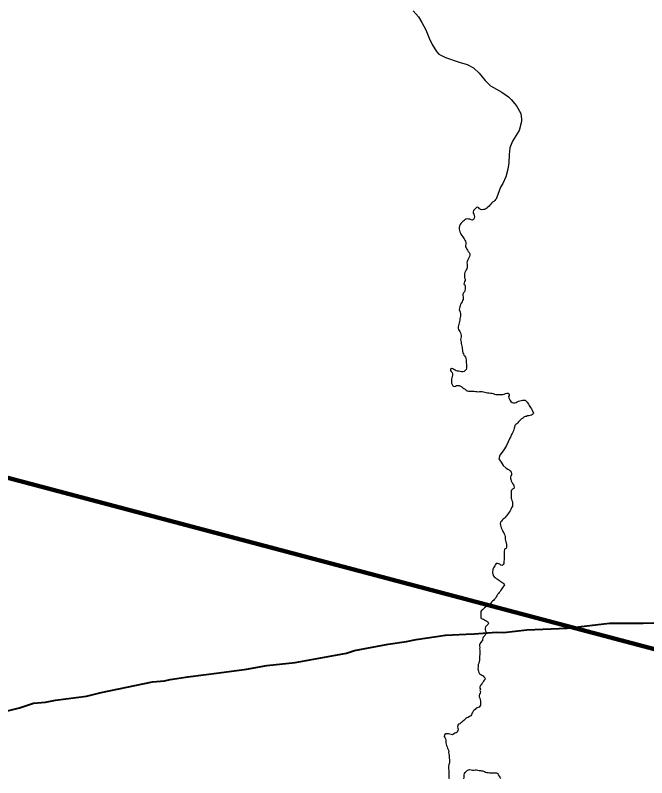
# Model space of a CAD drawing. Extents: x 553962 to 842807, y 8883888 to 9032388.
# Drawn here: x 729677 to 735767, y 8959688 to 8967044 of the extents above; entities that cross this region are included whole.
import ezdxf

# ---------------------------------------------------------------- set-up
doc = ezdxf.new("R2010")
doc.units = 0
doc.header["$LTSCALE"] = 200
for name, color, linetype, lineweight in [('12', 7, 'Continuous', 25), ('24', 7, 'Continuous', 25), ('9', 7, 'Continuous', 90)]:
    doc.layers.add(name, color=color, linetype=linetype, lineweight=lineweight)

msp = doc.modelspace()

# ---------------------------------------------------------------- linework, layer by layer
at = {"layer": '12', "lineweight": 40}
for points in [[(734025.2, 8961072.3), (734102.4, 8961075.4), (734319.4, 8961091.8), (734386.9, 8961089), (734610.5, 8961116.1), (735000.8, 8961131.4), (735406.2, 8961178.8), (735620.8, 8961178.7)], [(735620.8, 8961178.7), (735731.5, 8961178.7), (735939.1, 8961184.7), (736086.4, 8961182.8), (736197.1, 8961189.1), (736304, 8961187.6), (736462.5, 8961200.2), (736543.4, 8961202.1), (736665.1, 8961195.8), (736768.2, 8961197.3), (737022.4, 8961176.7), (737121.8, 8961176.5), (737224.9, 8961184.4), (737328.1, 8961184.8), (737486.6, 8961197.6), (738285.5, 8961221)], [(733119.6, 8960947.4), (733273.3, 8960975.6), (733450.7, 8961003.1), (733541.8, 8961022), (733827, 8961064.4), (734025.2, 8961072.3)], [(731644.2, 8960700.6), (731907.1, 8960733.7), (732104.6, 8960770.6), (732375, 8960800.8), (732870.2, 8960888.2), (732949.7, 8960916.3), (733119.6, 8960947.4)], [(727488.2, 8960282.3), (728636.4, 8960199.6), (728903.4, 8960161.8), (729137.1, 8960189.3), (729219.7, 8960208.1), (729401, 8960258.8), (729465.4, 8960280.4), (729590.6, 8960330), (729719.4, 8960363), (729852.5, 8960406), (729969, 8960418.2), (730064.3, 8960434.8), (730362.8, 8960475.9), (730505.9, 8960510.9), (731000.5, 8960614.4), (731116.1, 8960622.6), (731172.1, 8960636.4), (731339.7, 8960662.3), (731644.2, 8960700.6)]]:
    msp.add_lwpolyline(points, dxfattribs=at)
at = {"layer": '24'}
for points in [[(733512.9, 8967086.8), (733564.5, 8967027.4), (733599.2, 8966975.3), (733599.2, 8966975.3), (733635.8, 8966903.5)], [(733635.8, 8966903.5), (733667.4, 8966823.6), (733697.2, 8966763.3), (733739, 8966694.9), (733760.7, 8966668.4), (733825.8, 8966637.8), (733959, 8966591.6), (734034.5, 8966569.7), (734094.6, 8966536.2), (734151.5, 8966485), (734209.2, 8966415.7), (734259.6, 8966363.7), (734370.9, 8966301.9), (734433.4, 8966256), (734458.6, 8966232.5), (734511.2, 8966171.1), (734552, 8966096.3), (734560.3, 8966041.1), (734559.6, 8966020.2), (734537.3, 8965930.7), (734471.1, 8965828), (734446.2, 8965764.4), (734439.5, 8965701), (734438, 8965620.3), (734427.4, 8965560.6), (734408.2, 8965484.4), (734379, 8965420.6), (734356.7, 8965384.2), (734317.4, 8965278.9)], [(734317.4, 8965278.9), (734316.7, 8965277.6), (734309.6, 8965266), (734300.3, 8965256.2), (734290.8, 8965248), (734280, 8965241.5), (734271, 8965232.4), (734262.1, 8965222.2), (734255.2, 8965210.8), (734246, 8965201.4), (734235.3, 8965192.4), (734225.2, 8965183.6), (734214.5, 8965176.8), (734203.3, 8965171.2), (734191.1, 8965169), (734176.5, 8965168.2), (734165.4, 8965170.5), (734153.3, 8965175.2), (734146.5, 8965187.1), (734135.5, 8965193.7), (734123.7, 8965189.1), (734113.9, 8965181), (734104.7, 8965171.5), (734096.9, 8965160.2), (734092, 8965148.5), (734093.8, 8965135.7), (734099.1, 8965124.2), (734101.8, 8965111.2), (734104.4, 8965098.9), (734101.7, 8965086.3), (734094.8, 8965075.1), (734085.3, 8965066.8), (734072.7, 8965069.6), (734061.6, 8965075.9), (734048.7, 8965077.6), (734035.9, 8965079.3), (734022.6, 8965077.8), (734012.9, 8965069.3), (734002.3, 8965061.6), (733992.1, 8965054.2), (733982.6, 8965044.5), (733973.5, 8965035.4), (733966.4, 8965023.8), (733961.2, 8965011.2), (733957.4, 8964996.8), (733956.8, 8964980.1), (733961.7, 8964967.6), (733965, 8964954.8), (733969.4, 8964942.7), (733975.5, 8964931.1), (733983, 8964920.4), (733992.3, 8964907.2), (733999.9, 8964896), (734007, 8964885.5), (734014.1, 8964874.7), (734019.1, 8964863.1), (734023, 8964850.6), (734021.8, 8964836.9), (734020.6, 8964824.1), (734020.5, 8964810.9), (734024.2, 8964798.7), (734031.2, 8964786.5), (734039.1, 8964776.3), (734045.8, 8964764.7), (734054.2, 8964754.9)], [(734054.2, 8964754.9), (734060.9, 8964743.3), (734062.1, 8964730.9), (734057.1, 8964716.4), (734051.1, 8964704.2), (734044.2, 8964692), (734039, 8964679.5), (734033.5, 8964667.7), (734031.7, 8964654.4), (734034.2, 8964641.1), (734034.2, 8964628.3), (734034.1, 8964613), (734031.7, 8964599), (734024.3, 8964586.6), (734018.8, 8964574.7), (734012.7, 8964563), (734010, 8964550.6), (734009.5, 8964537.9), (734009, 8964524.6), (734010.7, 8964510.9), (734016.3, 8964498.6), (734016.6, 8964486), (734010.2, 8964474.6), (734005, 8964463.3), (734003.8, 8964450.7), (734012.6, 8964441.7), (734016, 8964428.6), (734016.2, 8964415.1), (734015.3, 8964401.5), (734012.5, 8964389.2), (734008.2, 8964375), (733999.7, 8964365), (733992.6, 8964354.2), (733992.8, 8964341.2), (733995.2, 8964328.2), (733996.5, 8964315.3), (733996.1, 8964302.6)], [(733996.1, 8964302.6), (733991.3, 8964290.8), (733985.7, 8964278.4), (733977, 8964266.7), (733970.8, 8964254.3), (733966.8, 8964241.9), (733962.8, 8964229.6), (733960.8, 8964216.6), (733959.5, 8964204), (733963.7, 8964190.5), (733968, 8964177.9), (733970, 8964165.6), (733970.8, 8964152.7), (733969.3, 8964140.3), (733967.8, 8964127), (733965.9, 8964114.5), (733963.3, 8964101.8), (733960.2, 8964089.4), (733957.5, 8964076.7), (733954, 8964064.3), (733950.2, 8964052), (733949.4, 8964039.4), (733948.8, 8964026.1), (733950.4, 8964013.4), (733956.9, 8964002.4), (733964.9, 8963992.1), (733970.9, 8963980.8), (733975.1, 8963967.2), (733977.1, 8963954.1), (733977.3, 8963941.3), (733974.7, 8963928.5), (733969.8, 8963916.5), (733973.1, 8963904.2), (733975.6, 8963891), (733978.1, 8963878), (733980.9, 8963864.1), (733983.6, 8963851.7), (733985.7, 8963839), (733987.3, 8963825.2), (733990.2, 8963813), (733991.4, 8963800.2), (733993.4, 8963787.4), (733998.3, 8963775.9), (734004.5, 8963764.8), (734011.8, 8963753.8), (734019.7, 8963743.9), (734023.1, 8963731.8), (734024.4, 8963719), (734025.3, 8963704.3), (734026.4, 8963691.4), (734027.8, 8963677.9), (734028.3, 8963664.8), (734028.3, 8963651.9), (734028.2, 8963639.3), (734025.8, 8963627), (734017.3, 8963617.8), (734005.2, 8963608.5), (733993.3, 8963604.6), (733979.8, 8963604.3), (733967.2, 8963605.8), (733955.4, 8963610.6), (733942.5, 8963609.8), (733929.6, 8963614), (733918.5, 8963620.1), (733907.4, 8963627.1)], [(733907.4, 8963627.1), (733896, 8963632.6), (733883.9, 8963636.4), (733873.5, 8963629), (733873.4, 8963616.1), (733881.9, 8963606.8), (733890.4, 8963597.1), (733892.8, 8963584.5), (733892.8, 8963571.2), (733891.7, 8963557.6), (733888.4, 8963545.2), (733885.2, 8963532.5), (733883.4, 8963519.3), (733883.6, 8963506.2), (733884.6, 8963493.5), (733889.7, 8963481.7), (733897.6, 8963469.9), (733908.2, 8963462.6), (733921.2, 8963465.7), (733932.8, 8963471.8), (733947.2, 8963473.3), (733959.5, 8963471.2), (733971.9, 8963465.6), (733982.9, 8963458.6), (733993.4, 8963451), (734003.9, 8963442.6), (734014.3, 8963435.6), (734024.7, 8963427.4), (734036.2, 8963420), (734048.7, 8963417.4), (734061.5, 8963417), (734075.2, 8963416.7), (734088.5, 8963416.8), (734101.5, 8963418.1), (734115.2, 8963415.3), (734127.4, 8963412.7), (734140.3, 8963411.9)], [(734140.3, 8963411.9), (734153.1, 8963412.5), (734166.7, 8963413), (734179.8, 8963413), (734192.9, 8963411.4), (734204.7, 8963406.1), (734217.6, 8963403.3), (734230.9, 8963401.8), (734244.9, 8963401.4), (734258.5, 8963399.5), (734272.1, 8963396.5), (734284.7, 8963393.3), (734297.7, 8963389.8), (734310, 8963386.4), (734324.6, 8963384.7), (734339.7, 8963384.1), (734353.5, 8963383.7), (734366.6, 8963383.7), (734380.1, 8963384.7), (734392.7, 8963388.3), (734405.8, 8963393.8), (734418.5, 8963396.7), (734431.2, 8963396.6), (734441, 8963388.7), (734438.8, 8963376.4), (734433.9, 8963364.4), (734437.2, 8963351.6), (734442.7, 8963339.3), (734449.4, 8963327.7), (734457.2, 8963316.7), (734467.7, 8963309.5), (734480.4, 8963305.5), (734493.4, 8963305.1), (734506.2, 8963307.8), (734517.6, 8963314.2), (734529, 8963319.3), (734541.9, 8963323.9), (734554.4, 8963327), (734568.6, 8963330.6), (734581.7, 8963331.2), (734594.2, 8963329.3), (734605.3, 8963322.3), (734613.5, 8963312.8), (734620.4, 8963302.1), (734626.4, 8963290.9), (734633.3, 8963280.1), (734640, 8963269.1), (734647.3, 8963258.4), (734655.3, 8963248.2), (734662.7, 8963234.7), (734672.8, 8963211.7)], [(734672.8, 8963211.7), (734674.2, 8963206.7), (734674.2, 8963203.6), (734671.8, 8963197.4), (734666.7, 8963191.8), (734656.5, 8963184.6), (734644, 8963181), (734630.8, 8963180.4), (734617.4, 8963180.5), (734606.2, 8963174.5), (734593.3, 8963171.7), (734582, 8963165), (734571.1, 8963158.4), (734560.2, 8963150), (734550, 8963141.1), (734540.7, 8963132.2), (734531.7, 8963121.8), (734523.2, 8963111.8), (734513.7, 8963102.3), (734503.3, 8963094.3), (734495.2, 8963084.6), (734491.5, 8963070.7), (734487.3, 8963058.8), (734483.8, 8963046.6), (734481.8, 8963033.4), (734475.8, 8963021.3), (734469.1, 8963010), (734463.7, 8962997.9), (734452.3, 8962973.1)], [(734452.3, 8962973.1), (734447.6, 8962962.4), (734429.7, 8962928.5), (734414.2, 8962893.9), (734396.5, 8962860.8), (734373.9, 8962829.8), (734350.6, 8962800.1), (734340.4, 8962763.4), (734361.6, 8962732.1), (734382.8, 8962699.1), (734411.5, 8962673.7), (734426.3, 8962663.6), (734439.8, 8962657), (734450.1, 8962649.5), (734460.7, 8962637.1), (734463.7, 8962623.8), (734462.3, 8962611.2), (734455.9, 8962600), (734451.7, 8962588.5), (734451.6, 8962576.2), (734454.6, 8962563.8), (734460.7, 8962551.3), (734466, 8962539.4), (734473.2, 8962527.7), (734480.5, 8962515.1), (734485.3, 8962503.2), (734487.4, 8962490.2), (734483.7, 8962478.7), (734472.9, 8962472.5), (734463.9, 8962463.6), (734460.9, 8962451.8), (734460.9, 8962439.4), (734460.8, 8962426.2), (734458.8, 8962411.3), (734458.1, 8962398.5), (734460, 8962386.5), (734462.6, 8962374.7), (734466.6, 8962362.6), (734470.8, 8962350.7), (734471.7, 8962337.7), (734471.5, 8962322.5), (734471.3, 8962308.9), (734467.4, 8962297.2), (734460.8, 8962286.3), (734455.3, 8962275.4), (734448.8, 8962263.2), (734441, 8962251.4), (734433.2, 8962240.7), (734425.2, 8962229), (734417.4, 8962219.1), (734409.1, 8962209), (734400, 8962199.1), (734391.7, 8962190), (734383.7, 8962181), (734374.2, 8962173.1), (734366, 8962164.3), (734357.8, 8962153.6), (734354.8, 8962141), (734357.8, 8962124), (734360.1, 8962112), (734364.5, 8962097.4), (734370.5, 8962085.5), (734375.3, 8962073.5), (734380.1, 8962061.9), (734387.2, 8962050.9), (734392.9, 8962039.6), (734398.1, 8962027.3), (734401.7, 8962015.2), (734402.3, 8962002.2), (734402.4, 8961989.4), (734404.1, 8961976.6), (734406.8, 8961963.1), (734410.8, 8961952.5), (734414.1, 8961938.9), (734414.2, 8961925.2), (734413.8, 8961912.3), (734411.4, 8961900), (734399.9, 8961895.9), (734394.8, 8961885), (734391.5, 8961872.9), (734391.2, 8961870.4), (734391.1, 8961855.7), (734391, 8961841.3), (734390.9, 8961829.3), (734390.8, 8961816.6), (734390.7, 8961803.9), (734390.3, 8961791), (734390.1, 8961778.6), (734390, 8961766.5), (734388, 8961754.5), (734380.7, 8961744.3), (734371, 8961736.2), (734358.2, 8961738.1), (734350.1, 8961747.3), (734338.7, 8961752.7), (734327, 8961755.8), (734315.1, 8961754.3), (734307.7, 8961744), (734302.1, 8961733.4), (734296.4, 8961722.2), (734289.2, 8961711.3)], [(734289.2, 8961711.3), (734283.8, 8961700), (734281.5, 8961688.1), (734280.9, 8961674.6), (734280.8, 8961661.6), (734284.7, 8961649.7), (734287.4, 8961637.4), (734296.4, 8961627.5), (734306.7, 8961619), (734316.1, 8961610.8), (734326.2, 8961603.1), (734336, 8961596), (734346.8, 8961589.7), (734356.9, 8961582), (734368.8, 8961575.5), (734379.9, 8961568.9), (734388.6, 8961559.9), (734395.6, 8961549.8), (734388.5, 8961537.7), (734380.5, 8961527.4), (734372.8, 8961518.1), (734365.6, 8961507.4), (734359.4, 8961496), (734352.2, 8961485.5), (734344.5, 8961473.6), (734337.4, 8961463.9), (734328.9, 8961454.1), (734321.4, 8961443.2), (734315, 8961432.6), (734307.4, 8961421.2), (734299.3, 8961410.7), (734290.8, 8961400.6), (734280.7, 8961391.1), (734271.1, 8961380.8), (734263, 8961371.6), (734254, 8961362.1), (734243, 8961354.4), (734232.2, 8961347.1), (734222.1, 8961340.4), (734211.8, 8961333.8), (734201, 8961327), (734191.4, 8961318.2), (734182.9, 8961308.7), (734173.4, 8961301.1), (734167, 8961290.8), (734166.8, 8961278.6), (734166.7, 8961265.9), (734166.4, 8961252.4), (734165.8, 8961238.4), (734167.3, 8961226.5), (734178.3, 8961221.3), (734191, 8961218.2), (734202.9, 8961212.1), (734213, 8961204.5), (734223.8, 8961197.5), (734234.3, 8961191.3), (734239.4, 8961180.2), (734236.8, 8961167.9), (734227.7, 8961158.7), (734219.6, 8961150.8), (734213.2, 8961144.3), (734207.2, 8961131.5), (734207.9, 8961118.3), (734211.4, 8961106.2), (734218, 8961091.1)], [(734218, 8961091.1), (734207.8, 8961062.9), (734200, 8961053), (734190.9, 8961044.2), (734184.6, 8961033.6), (734182.6, 8961021.3), (734181.7, 8961009.3), (734171.8, 8961001.8), (734165.3, 8960991.3), (734157.6, 8960980.9), (734153.4, 8960969.1), (734153.9, 8960956.9), (734155.7, 8960944.8), (734155.6, 8960930.8), (734157.2, 8960918.6), (734157.3, 8960903.8), (734157.4, 8960891.6), (734158.6, 8960889.5), (734158.7, 8960875.6), (734155.4, 8960860.1), (734154.8, 8960846.8), (734154.5, 8960832.9), (734154.7, 8960820.1), (734151.4, 8960807.7), (734146.5, 8960794.6), (734140.1, 8960780.9), (734140, 8960767.8), (734139.7, 8960754.8), (734139.4, 8960740.2), (734140.4, 8960727.2), (734143.2, 8960714.9), (734147.9, 8960702.2), (734155.3, 8960690.7), (734166.3, 8960684.7), (734176.8, 8960677.5), (734187.8, 8960671.4), (734189.3, 8960669.8)], [(734189.3, 8960669.8), (734197.1, 8960661.3), (734205.7, 8960651.9), (734207.8, 8960639.2), (734198.6, 8960629.6), (734192.4, 8960618.6), (734185.6, 8960607.7), (734178.1, 8960596.2), (734172.6, 8960584.9), (734163.4, 8960576.4), (734155.8, 8960565.4), (734158.7, 8960553), (734164.3, 8960541.4), (734158.6, 8960528.3), (734163.7, 8960516.2), (734160.8, 8960503.2), (734153, 8960493), (734150.5, 8960481.4), (734151.3, 8960469.9), (734157.4, 8960454), (734161.1, 8960441.5), (734162.3, 8960428.1), (734164.3, 8960415.1), (734164.5, 8960402.2), (734163.1, 8960389.5), (734158.2, 8960377.6), (734150.7, 8960367.4), (734141.7, 8960366.9), (734131.8, 8960362.7), (734121.8, 8960358.9), (734113.8, 8960347.7), (734103.8, 8960338.3), (734094.2, 8960329.3), (734087.1, 8960318.7), (734080.9, 8960307.4), (734075.3, 8960295.5), (734070.1, 8960283.9), (734057.8, 8960277.4), (734046.2, 8960267.9), (734033.3, 8960266.2), (734022.6, 8960259.8), (734013.1, 8960249.4), (734003.4, 8960241), (733993.2, 8960233), (733983.7, 8960224.1), (733973.5, 8960216.7), (733963.2, 8960208.9), (733950.5, 8960205.4), (733944.1, 8960193.5), (733941.6, 8960180.5), (733944.1, 8960167.2), (733947, 8960154.9), (733945.1, 8960142.1), (733938.6, 8960128.8), (733928.6, 8960120.9), (733915.5, 8960116.3), (733904.7, 8960108.7), (733893.3, 8960102.3), (733880.1, 8960103.4), (733866.8, 8960106.6), (733854.8, 8960111), (733841.7, 8960111.4), (733828.3, 8960110), (733814.9, 8960100.8), (733814.5, 8960086.4)], [(733814.5, 8960086.4), (733821.2, 8960074.7), (733825.6, 8960062.8), (733828.5, 8960050.2), (733828.2, 8960037.1), (733829.8, 8960023.7), (733832, 8960011.3), (733837.2, 8959997.6), (733842.3, 8959985.5), (733846.4, 8959973.3), (733851.2, 8959961.1), (733856.7, 8959946), (733856.5, 8959932.7), (733859.7, 8959919.4), (733860.2, 8959902.9), (733860.7, 8959889.6), (733862.5, 8959876.9), (733863.4, 8959864), (733863.7, 8959849.9), (733863.4, 8959837), (733861.1, 8959823.5), (733857.2, 8959810.9), (733854.1, 8959798.5), (733853.8, 8959785.2), (733855, 8959772.4), (733857, 8959759.4), (733858.9, 8959746.8), (733859, 8959733.6), (733858.7, 8959720.9), (733857.8, 8959703.4), (733857.6, 8959690.8), (733863, 8959679)], [(734003.2, 8959676.8), (734005.4, 8959690), (734005.2, 8959702.8), (734006, 8959715.4), (734010.5, 8959727.8), (734016, 8959739.1), (734025.6, 8959748.8), (734034.4, 8959758.2), (734046.6, 8959764.4), (734059.1, 8959766.7), (734072.5, 8959763.4), (734085.2, 8959761.1), (734098.3, 8959761.5), (734111, 8959764.2), (734124.5, 8959764.4), (734136.4, 8959760.3), (734149.3, 8959757.9), (734162.2, 8959757), (734174.9, 8959755.6), (734187.2, 8959752.9), (734200.8, 8959747), (734212.5, 8959740.7), (734225.9, 8959738.8), (734238.5, 8959737.8), (734251.4, 8959736.5), (734265.3, 8959735.4), (734278, 8959735.1), (734291.5, 8959734.8), (734305.5, 8959734.6), (734319, 8959734.3), (734331.1, 8959729), (734335, 8959715.4), (734342.8, 8959704.5), (734350, 8959693), (734357.1, 8959681.8)]]:
    msp.add_lwpolyline(points, dxfattribs=at)
at = {"layer": '9'}
msp.add_line((738230.2, 8960292.9), (727062.8, 8963254.1), dxfattribs=at)

doc.saveas('drawing.dxf')
